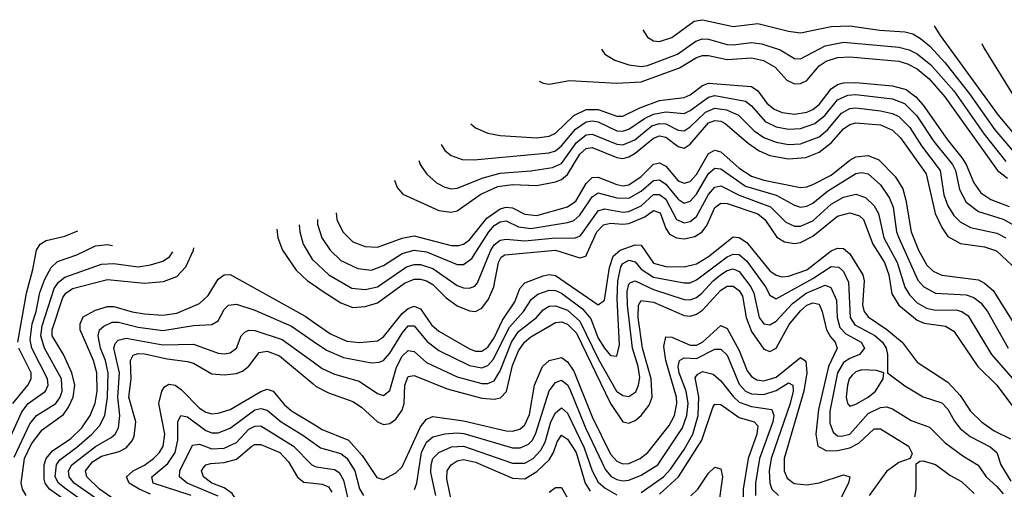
# Model space of a CAD drawing. Header units: inches. Extents: x 990535 to 1117859, y 769386 to 892122.
# Tile 876 of 1056: x 1049043 to 1052254, y 890590 to 892122. Entities that reach past the tile are written whole.
import ezdxf

# ---------------------------------------------------------------- set-up
doc = ezdxf.new("R2010")
doc.units = ezdxf.units.IN
doc.header["$MEASUREMENT"] = 0
doc.layers.add('B0849', color=7, linetype='Continuous')
doc.layers.add('B0859', color=7, linetype='Continuous')

msp = doc.modelspace()

# ---------------------------------------------------------------- linework, layer by layer
at = {"layer": 'B0849', "color": 5}
for points, elevation in [([(1049036.8, 891070), (1049065, 891230), (1049086.4, 891306.4), (1049098.4, 891370), (1049110.3, 891389.7), (1049130, 891401.3), (1049190, 891415.3), (1049232.4, 891433.1)], 3980), ([(1049882, 891438.8), (1049884.9, 891410), (1049900.7, 891370), (1049945, 891305), (1049982.1, 891270), (1050000, 891257.6)], 3920), ([(1049954.4, 891452.3), (1049956.4, 891430), (1049967.3, 891390), (1049998.5, 891338.5), (1050000, 891337.1)], 3940), ([(1048990.4, 890710), (1049050, 890842), (1049070.8, 890869.2), (1049126.9, 890910), (1049136.3, 890930), (1049133.9, 890950), (1049082.7, 891050), (1049077, 891077), (1049083.8, 891130), (1049096.6, 891170), (1049108.5, 891231.5), (1049124.9, 891275.1), (1049146.4, 891313.6), (1049166.9, 891333.1), (1049230, 891355.2), (1049290, 891384.3), (1049330, 891388.1), (1049345.4, 891385.6)], 3960), ([(1049025.2, 890694.8), (1049076.3, 890803.7), (1049097.9, 890830), (1049160.6, 890870), (1049175, 890890), (1049182, 890910), (1049179.5, 890950), (1049124.6, 891050), (1049111.8, 891090), (1049116.8, 891123.2), (1049155.2, 891244.8), (1049170, 891265.7), (1049190, 891281.7), (1049310, 891324), (1049350, 891326.1), (1049430, 891315.9), (1049470, 891321.8), (1049510, 891333.8), (1049531.8, 891348.2), (1049542.7, 891364.4)], 3940), ([(1049064, 890570), (1049051.9, 890590), (1049048.6, 890610), (1049058.9, 890690), (1049081.7, 890738.3), (1049116.3, 890783.7), (1049186.1, 890833.9), (1049202.8, 890857.2), (1049217.6, 890890), (1049222.6, 890930), (1049213.6, 890970), (1049185.6, 891030), (1049149.4, 891090), (1049149.4, 891110), (1049184, 891216), (1049193.2, 891230), (1049215.4, 891244.6), (1049330, 891274.5), (1049450, 891262.1), (1049512.5, 891267.6), (1049555.5, 891284.5), (1049584.8, 891315.2), (1049610.2, 891370), (1049611.4, 891377.5)], 3920), ([(1049253, 890510), (1049140.7, 890590), (1049126.1, 890610), (1049122.8, 890622.8), (1049123.4, 890670), (1049130, 890690.4), (1049150, 890715.2), (1049210, 890755.1), (1049245.8, 890790), (1049273.6, 890830), (1049289.7, 890870.3), (1049296.2, 890910), (1049294.8, 890970), (1049284, 891010), (1049240.4, 891110), (1049240.2, 891130), (1049250, 891152.4), (1049290, 891174.3), (1049330, 891186.2), (1049350, 891185.8), (1049410, 891168.9), (1049450, 891162.7), (1049510, 891158), (1049555.4, 891164.6), (1049630, 891195.6), (1049657.6, 891222.4), (1049690, 891275.6), (1049710, 891289.1), (1049730, 891290.5), (1049974.1, 891154.1), (1050000, 891136.3)], 3880), ([(1049344, 890484), (1049194.7, 890590), (1049170, 890610), (1049158.6, 890630), (1049163.7, 890670), (1049174, 890686), (1049230, 890727), (1049278.5, 890770), (1049303.5, 890796.5), (1049320.8, 890830), (1049330, 890890), (1049332.1, 890970), (1049322.6, 891010), (1049306.5, 891050), (1049299.2, 891090), (1049304, 891110), (1049317.5, 891122.5), (1049345.2, 891134.8), (1049365.3, 891134.7), (1049430, 891118.2), (1049510, 891108.1), (1049610, 891123.8), (1049670, 891127.1), (1049690, 891139.7), (1049710, 891176.3), (1049724.2, 891190), (1049750, 891193.5), (1049810, 891173.7), (1049930, 891121.6), (1050000, 891073.6)], 3860), ([(1049330, 890533.1), (1049221.2, 890610), (1049204.3, 890630), (1049202.1, 890650), (1049213.4, 890670), (1049290, 890729.8), (1049341.5, 890758.5), (1049354.2, 890770), (1049365.3, 890790), (1049369.7, 890830), (1049363.5, 890890), (1049368.9, 890970), (1049350.6, 891050), (1049354.8, 891065.2), (1049364.1, 891075.9), (1049390, 891082.6), (1049510, 891060.7), (1049610, 891063.8), (1049690, 891034.4), (1049710, 891031.3), (1049730, 891034.5), (1049749.9, 891050), (1049765.4, 891090), (1049777.1, 891102.9), (1049790, 891108.5), (1049810, 891107.5), (1049898.8, 891078.8), (1050000, 891005.7)], 3840), ([(1049021.1, 890870), (1049070.2, 890930), (1049081, 890950), (1049080.7, 890970), (1049040.9, 891050)], 3980), ([(1049360.7, 890550), (1049303.9, 890590), (1049261.9, 890630), (1049257.5, 890650), (1049280.7, 890679.3), (1049310, 890698.2), (1049367.2, 890712.8), (1049390, 890725.3), (1049410, 890748.3), (1049416.6, 890763.4), (1049421.6, 890810), (1049399.6, 890890), (1049407.1, 890950), (1049404.2, 891010), (1049413, 891027), (1049430, 891033), (1049450, 891031.5), (1049524.6, 891015.4), (1049590, 891007.1), (1049610, 891001.8), (1049670, 890966.6), (1049710, 890962.7), (1049750, 890967.7), (1049770, 890975.7), (1049790, 890991), (1049823.9, 891036.1), (1049850, 891040.8), (1049890, 891025.5), (1050000, 890933.4)], 3820), ([(1049470, 890573.8), (1049432.4, 890590), (1049400.5, 890610), (1049391.6, 890630), (1049413.8, 890650), (1049450, 890668.2), (1049479.8, 890690), (1049499.6, 890710), (1049511.2, 890730), (1049517.1, 890770), (1049497.3, 890870), (1049506.4, 890910), (1049515.4, 890924.6), (1049530, 890933), (1049550, 890929), (1049570, 890915.3), (1049630, 890854.3), (1049650, 890841.2), (1049670, 890836.5), (1049690, 890838), (1049730, 890850.3), (1049830, 890908.7), (1049850, 890916), (1049870, 890910.1), (1049905.9, 890865.9), (1049930, 890845.9), (1050000, 890803.1)], 3780), ([(1049602.9, 890570), (1049478.7, 890610), (1049474.7, 890630), (1049526.4, 890673.6), (1049550.2, 890710), (1049558.8, 890750), (1049559.1, 890810), (1049569, 890831), (1049590, 890826.3), (1049650, 890781.4), (1049670, 890773.9), (1049690, 890774.1), (1049730, 890789.1), (1049810, 890848.5), (1049830, 890853.3), (1049850, 890848.4), (1049895.8, 890810), (1049966.9, 890766.9), (1050000, 890742.6)], 3760), ([(1049690, 890567.8), (1049589.9, 890610), (1049564.6, 890630), (1049565.1, 890650), (1049606.6, 890733.4), (1049630, 890736.9), (1049670, 890721.7), (1049710, 890723.4), (1049750, 890742.2), (1049790, 890785.7), (1049810, 890796.2), (1049830, 890796.4), (1049936.6, 890730), (1049995.6, 890670), (1050000, 890667.8)], 3740), ([(1050000, 890107.1), (1049998.8, 890110), (1049914.9, 890214.9), (1049852.9, 890310), (1049821.6, 890430), (1049793.2, 890490), (1049735.6, 890575.6), (1049710, 890594.2), (1049669.9, 890610), (1049642.3, 890630), (1049635.8, 890650), (1049641.2, 890658.8), (1049650.8, 890669.2), (1049666.1, 890673.9), (1049710, 890677.7), (1049750, 890688.4), (1049799.9, 890730), (1049810, 890735.7), (1049830, 890736.4), (1049891.1, 890710), (1049919.7, 890679.7), (1049949.1, 890629.1), (1049970, 890612.8), (1050000, 890609.9)], 3720)]:
    msp.add_lwpolyline(points, dxfattribs=dict(at, elevation=elevation))
at = {"layer": 'B0859', "color": 5}
for points, elevation in [([(1051075, 892089.1), (1051090, 892065.4), (1051110, 892053), (1051130, 892051.3), (1051170, 892063.8), (1051243, 892117), (1051270, 892122), (1051370, 892100.2), (1051450, 892109.3), (1051550, 892084.3), (1051590, 892079), (1051690, 892099.5), (1051750, 892102.4), (1051848.3, 892088.3), (1051930, 892082.8), (1051955.5, 892075.5), (1051981.1, 892061.1), (1052010, 892036.7), (1052060.9, 891980.9), (1052140.6, 891880.6), (1052222.8, 891762.8), (1052287.5, 891687.5)], 4160), ([(1052025.8, 892101.6), (1052044.4, 892070), (1052234, 891810), (1052296.5, 891736.5)], 4180), ([(1050940.3, 892025.8), (1050951.6, 892010), (1050984, 891990), (1051030, 891974.2), (1051070, 891969.2), (1051090, 891972.4), (1051188.2, 892010), (1051247.8, 892052.2), (1051270, 892059.1), (1051290, 892058.7), (1051350, 892041.4), (1051370, 892039.8), (1051430, 892047.1), (1051463.1, 892043.1), (1051523.1, 892023.1), (1051570, 891995.5), (1051590, 891993.8), (1051670, 892036.4), (1051730, 892049), (1051910, 892032.3), (1051943.8, 892023.8), (1051970, 892010.9), (1052014.9, 891974.9), (1052089.6, 891890), (1052188, 891748), (1052259.6, 891659.6)], 4140), ([(1052181.1, 892044.4), (1052187.1, 892030), (1052286, 891870)], 4220), ([(1050737.1, 891921.5), (1050750, 891914.7), (1050770, 891911.8), (1050836.4, 891923.6), (1050990, 891914.5), (1051070, 891918.7), (1051195.2, 891964.8), (1051250, 891998.2), (1051270, 892004.9), (1051290, 892004.9), (1051350, 891992.1), (1051430, 891997.1), (1051469.1, 891989.1), (1051506.7, 891966.7), (1051544.7, 891924.7), (1051570, 891913.1), (1051590, 891913.3), (1051610, 891923.2), (1051650, 891970.9), (1051673.3, 891986.7), (1051710, 891998.8), (1051750, 892000.8), (1051910, 891986.1), (1051938, 891978), (1051970, 891961.7), (1052009.1, 891929.1), (1052060.5, 891870), (1052232.1, 891630), (1052264.4, 891604.4)], 4120), ([(1050514.7, 891782.1), (1050529.6, 891769.6), (1050570, 891751.3), (1050610, 891743.6), (1050730, 891736.7), (1050770, 891742.1), (1050790, 891751.9), (1050850.7, 891809.3), (1050890, 891828.7), (1050930, 891828.9), (1050990, 891807.5), (1051010, 891807.4), (1051065.7, 891834.3), (1051130, 891857.8), (1051210, 891868.3), (1051230, 891876.3), (1051270, 891907.3), (1051290, 891915.3), (1051430, 891904.3), (1051450, 891890.1), (1051479.6, 891850), (1051503.3, 891830), (1051530, 891818.8), (1051570, 891814.2), (1051610, 891819.9), (1051630, 891828.6), (1051650, 891845.2), (1051690, 891896.5), (1051710, 891910.3), (1051730, 891916), (1051770, 891917.1), (1051890, 891906), (1051933.7, 891893.7), (1051965.8, 891870), (1051990, 891843.2), (1052069.1, 891730), (1052117, 891670), (1052130, 891649.6), (1052154.2, 891590), (1052177.2, 891557.2), (1052210, 891535.5), (1052270, 891512.4)], 4080), ([(1050417.8, 891714.8), (1050430, 891695.3), (1050450, 891678.9), (1050485.7, 891665.7), (1050524.3, 891664.3), (1050770, 891687.2), (1050790, 891694.4), (1050809.8, 891710.2), (1050855.3, 891764.7), (1050890, 891789), (1050910, 891792.3), (1050930, 891788.5), (1050990, 891759.5), (1051010, 891758), (1051030, 891764.4), (1051080.5, 891799.5), (1051110, 891814.2), (1051150, 891820.9), (1051210, 891816), (1051230, 891825.2), (1051290, 891869.6), (1051310, 891874.1), (1051410, 891856.1), (1051430, 891841), (1051474.4, 891790), (1051510, 891772.6), (1051550, 891765), (1051590, 891767), (1051636.7, 891783.3), (1051669.8, 891810.2), (1051710, 891860.3), (1051744.1, 891875.9), (1051770, 891877.4), (1051890, 891863.5), (1051928.8, 891848.8), (1051968.5, 891808.5), (1052024.6, 891724.6), (1052085, 891650), (1052094.9, 891630), (1052107.7, 891567.7), (1052130, 891526.6), (1052170, 891496.4), (1052250, 891470.8), (1052287.2, 891450)], 4060), ([(1050344.6, 891662.1), (1050349.1, 891650), (1050370, 891619.4), (1050403, 891590), (1050430, 891575.4), (1050450, 891570.6), (1050470, 891571.9), (1050554.3, 891605.7), (1050610, 891621.4), (1050710, 891628.3), (1050780.8, 891639.2), (1050810, 891653.1), (1050858.9, 891721.1), (1050890, 891745.8), (1050910, 891748.7), (1050990, 891715.3), (1051010, 891713.8), (1051049.2, 891730), (1051104.8, 891775.2), (1051130, 891783.7), (1051150, 891781.9), (1051190, 891761.1), (1051210, 891759.6), (1051230, 891772.2), (1051280, 891820), (1051310, 891833.6), (1051347.9, 891827.9), (1051386.9, 891810), (1051438.9, 891758.9), (1051470, 891737.3), (1051510, 891722.2), (1051550, 891714.3), (1051590, 891716.7), (1051650, 891740.3), (1051677.1, 891762.9), (1051723.4, 891816.6), (1051750, 891832.2), (1051770, 891834.7), (1051850, 891824.5), (1051890, 891815.8), (1051910, 891806.3), (1051946.5, 891770), (1051984, 891710), (1052044.9, 891630), (1052056.8, 891550), (1052070, 891514.4), (1052090, 891482.8), (1052110, 891462.6), (1052143.5, 891443.5), (1052230, 891424.9), (1052258.8, 891410)], 4040), ([(1050265.4, 891598.3), (1050274.4, 891574.4), (1050293, 891553), (1050410, 891499.9), (1050450, 891494.3), (1050470, 891498.8), (1050547.1, 891552.9), (1050602.6, 891577.4), (1050650, 891584.3), (1050730, 891580.9), (1050790, 891592.5), (1050810, 891600.7), (1050830, 891617.2), (1050870, 891683), (1050890, 891702.2), (1050910, 891705.2), (1050990, 891671.8), (1051010, 891669.4), (1051030, 891674.5), (1051050, 891686.3), (1051110, 891735.3), (1051130, 891742.8), (1051150, 891738.8), (1051190, 891708), (1051210, 891703.3), (1051230, 891715.3), (1051290, 891785.7), (1051310, 891793.4), (1051330, 891791.4), (1051343.3, 891783.3), (1051418.6, 891718.6), (1051454.4, 891694.4), (1051490, 891679.2), (1051550, 891668.3), (1051607.2, 891672.8), (1051650, 891689.8), (1051690, 891719.9), (1051730, 891765.7), (1051750, 891779.9), (1051770, 891785.9), (1051850, 891778.6), (1051890, 891761.1), (1051916.1, 891736.1), (1051998.8, 891618.8), (1052029.1, 891489.1), (1052050, 891443.4), (1052070, 891415), (1052111.7, 891391.7), (1052190, 891380.9), (1052228.2, 891368.2), (1052311.8, 891290)], 4020), ([(1050075.4, 891491.3), (1050077.8, 891470), (1050097.1, 891430), (1050130, 891397.7), (1050170, 891382), (1050210, 891379.5), (1050290.9, 891409.1), (1050330, 891416.5), (1050450, 891384.8), (1050475, 891385), (1050490, 891389.2), (1050510, 891403.2), (1050566.1, 891473.9), (1050610, 891504.6), (1050630, 891509.8), (1050650, 891507.7), (1050690, 891487.6), (1050730, 891483.2), (1050830, 891511.3), (1050856.6, 891530), (1050890, 891587.2), (1050910, 891606.6), (1050930, 891608.2), (1050990, 891583.9), (1051010, 891580.3), (1051030, 891583.2), (1051069.8, 891610.2), (1051110, 891650.3), (1051130, 891654.9), (1051150, 891643.9), (1051190, 891596.7), (1051210, 891588.3), (1051230, 891594.2), (1051250, 891616.7), (1051290, 891685.6), (1051310, 891696.5), (1051330, 891691), (1051390, 891637.2), (1051430, 891611.4), (1051470, 891598.9), (1051590, 891574.2), (1051610, 891576.1), (1051630, 891584.1), (1051690, 891615), (1051750, 891663.2), (1051770, 891674.3), (1051810, 891678.4), (1051844.7, 891664.7), (1051898.2, 891610), (1051922.8, 891570), (1051933.3, 891533.3), (1051950, 891430), (1051973.9, 891370), (1052001.5, 891321.5), (1052021.8, 891301.8), (1052050, 891288.8), (1052170, 891272.8), (1052190, 891262.3), (1052218.3, 891238.3), (1052287.6, 891127.6)], 3980), ([(1050014.7, 891469.6), (1050014.4, 891454.4), (1050029, 891410), (1050055.6, 891370), (1050090, 891336.6), (1050145.5, 891310), (1050190, 891304.6), (1050230, 891320.1), (1050290, 891359.4), (1050330, 891369.8), (1050370, 891364.4), (1050470, 891323.1), (1050490, 891323.7), (1050517.2, 891342.8), (1050573.4, 891430), (1050590, 891450.3), (1050610, 891462.2), (1050630, 891465.2), (1050670, 891446), (1050710, 891440.2), (1050830, 891460.6), (1050850, 891467.2), (1050870, 891484), (1050910, 891543.5), (1050930, 891557.2), (1050990, 891540.6), (1051030, 891539.5), (1051070, 891562), (1051110, 891597.6), (1051130, 891599), (1051150, 891585.4), (1051190, 891536.1), (1051210, 891523.4), (1051230.1, 891529.9), (1051250, 891553), (1051290, 891619.6), (1051310, 891637.4), (1051330, 891635.6), (1051410, 891579), (1051509.6, 891549.6), (1051570, 891516.7), (1051590, 891510.4), (1051610, 891513.3), (1051630, 891523.6), (1051677.9, 891562.1), (1051770, 891619.9), (1051790, 891623.8), (1051810, 891618.7), (1051850, 891583.4), (1051880, 891540), (1051891.5, 891510), (1051902.9, 891430), (1051909.6, 891410), (1051971.8, 891271.8), (1051991.6, 891250), (1052030, 891230.1), (1052130, 891223.9), (1052155.1, 891215.1), (1052178, 891198), (1052199.4, 891170), (1052267.1, 891050)], 3960), ([(1050000, 891337.1), (1050051.6, 891290), (1050126.1, 891246.1), (1050170, 891241.6), (1050210, 891250.3), (1050304.2, 891315.8), (1050330, 891323.1), (1050350, 891323), (1050390.2, 891310.2), (1050470, 891254.8), (1050490, 891247.2), (1050510, 891246), (1050527.1, 891252.9), (1050536.3, 891263.7), (1050579.2, 891370), (1050590, 891387.7), (1050610, 891403.1), (1050630, 891405.4), (1050690, 891399.9), (1050790, 891409.8), (1050851.4, 891408.6), (1050870, 891416.1), (1050876.5, 891423.5), (1050930, 891498), (1050950, 891505.3), (1051010, 891493.7), (1051030, 891495.9), (1051070, 891514.6), (1051110, 891551.4), (1051130, 891552.1), (1051150, 891536.6), (1051184.9, 891470), (1051210, 891458.8), (1051230, 891463.7), (1051250, 891479.7), (1051290, 891551.8), (1051310, 891575.6), (1051330, 891579.5), (1051390, 891548.9), (1051491.9, 891511.9), (1051541.4, 891461.4), (1051570, 891447.8), (1051590, 891448.7), (1051630, 891465.8), (1051690, 891520.3), (1051730, 891543.3), (1051770, 891552.9), (1051801.4, 891541.4), (1051830, 891515.1), (1051844.3, 891490), (1051861.2, 891410), (1051904.2, 891330), (1051929.7, 891249.7), (1051944.4, 891224.4), (1051970, 891198.1), (1052000.4, 891180.4), (1052030, 891174.6), (1052095.5, 891175.5), (1052115.8, 891170), (1052135.7, 891155.7), (1052212.2, 891030), (1052281.8, 890950)], 3940), ([(1050000, 891257.6), (1050030, 891236.8), (1050090, 891198.5), (1050130, 891183.3), (1050170, 891186.1), (1050210, 891198.6), (1050297.6, 891262.4), (1050330, 891275), (1050350, 891275.5), (1050370, 891270), (1050390, 891257.6), (1050434.2, 891214.2), (1050470, 891188.8), (1050510, 891171.8), (1050530, 891170.1), (1050550, 891180.9), (1050571.9, 891210), (1050589, 891250), (1050604.6, 891330), (1050613.3, 891346.7), (1050625.3, 891354.7), (1050790, 891370.2), (1050870, 891345.5), (1050889.6, 891350.4), (1050925.7, 891430), (1050946.9, 891453.1), (1050970, 891458.4), (1051010, 891454.3), (1051030, 891457.4), (1051081.3, 891478.7), (1051110, 891498.9), (1051132.2, 891492.2), (1051150, 891440.7), (1051162.2, 891422.2), (1051185.2, 891410), (1051210, 891406.8), (1051245.3, 891414.7), (1051268.8, 891430), (1051284, 891450), (1051310, 891509.3), (1051330, 891522.8), (1051350, 891522.4), (1051450, 891488.3), (1051473, 891470), (1051511.9, 891411.9), (1051537.4, 891397.4), (1051570, 891392.2), (1051590, 891395.4), (1051630, 891415.3), (1051710, 891480.9), (1051750, 891491.7), (1051781.6, 891481.6), (1051794.7, 891470), (1051825.4, 891390), (1051863.4, 891330), (1051877.1, 891290), (1051887.6, 891227.6), (1051910.2, 891190.2), (1051970, 891141.4), (1051992.3, 891132.3), (1052062.1, 891122.1), (1052090, 891105.9), (1052168.2, 890990), (1052230, 890929.2), (1052280.8, 890860.8)], 3920), ([(1050000, 891136.3), (1050057.1, 891097.1), (1050110, 891073.2), (1050151.7, 891068.3), (1050210, 891073.9), (1050230, 891086.7), (1050290, 891163.8), (1050310, 891179.8), (1050330, 891187.8), (1050350, 891179), (1050386.7, 891126.7), (1050410, 891105.4), (1050510, 891047.8), (1050530, 891040.1), (1050550, 891039.9), (1050570, 891053.6), (1050590, 891084.1), (1050618.2, 891141.8), (1050658.3, 891201.7), (1050674.6, 891245.4), (1050690, 891263.1), (1050750, 891286), (1050770, 891290.3), (1050790, 891287.1), (1050930, 891191.6), (1050950, 891207.1), (1050966.7, 891313.3), (1050978.8, 891350), (1051001.1, 891370), (1051050, 891387.7), (1051070, 891386.6), (1051110, 891327.8), (1051150, 891316.9), (1051210, 891315.3), (1051250, 891325.5), (1051290, 891348.8), (1051370, 891413.7), (1051390, 891411.6), (1051414.5, 891394.5), (1051490, 891302.1), (1051510, 891288.3), (1051530, 891283.3), (1051550, 891285.2), (1051610, 891306.1), (1051690, 891367.4), (1051710, 891376.6), (1051730, 891375.6), (1051750, 891358), (1051793.1, 891290), (1051796.6, 891270), (1051791.4, 891190), (1051796.7, 891170), (1051810, 891152.8), (1051871.1, 891111.1), (1051920.8, 891070), (1051970, 891004.3), (1052070, 890939.4), (1052110, 890895.4), (1052144.2, 890844.2), (1052179.9, 890810), (1052221, 890781), (1052274.1, 890754.1)], 3880), ([(1050000, 891073.6), (1050043.7, 891043.7), (1050099.5, 891019.5), (1050190, 891002.5), (1050215.9, 891004.1), (1050230, 891010.5), (1050250, 891033.6), (1050290, 891099.7), (1050310, 891122.9), (1050330, 891123.3), (1050372.1, 891072.1), (1050410, 891042.6), (1050510, 890994.2), (1050550, 890986.3), (1050570, 890993.3), (1050587.2, 891012.8), (1050640.8, 891119.2), (1050686.5, 891170), (1050712.3, 891210), (1050733.3, 891226.7), (1050770, 891239.7), (1050790, 891238), (1050810, 891229.8), (1050879, 891179), (1050905.4, 891145.4), (1050930, 891082.9), (1050950, 891049.7), (1050970, 891026), (1050990, 891024.5), (1050999, 891061), (1050991.1, 891211.1), (1050993.7, 891270), (1051004, 891316), (1051010, 891326.6), (1051030, 891337), (1051050, 891332.2), (1051070, 891308.1), (1051110, 891282.3), (1051210, 891263), (1051230, 891263.9), (1051250, 891272.9), (1051350, 891347.9), (1051370, 891357.4), (1051390, 891355.7), (1051414, 891334), (1051475.8, 891250), (1051490, 891222.7), (1051510, 891211.7), (1051630, 891277.9), (1051690, 891316.5), (1051714.7, 891314.7), (1051730, 891300.8), (1051745.9, 891265.9), (1051751.6, 891150), (1051766.7, 891126.7), (1051831.4, 891091.4), (1051857.1, 891070), (1051868.8, 891050), (1051873.6, 891030), (1051873.7, 890970), (1051930, 890927.5), (1051990, 890891.6), (1052050, 890872.3), (1052070, 890851.4), (1052091.5, 890811.5), (1052110, 890787.8), (1052142.5, 890762.5), (1052208.3, 890728.3), (1052230, 890710.1), (1052242.6, 890670), (1052275.9, 890615.9)], 3860), ([(1050000, 891005.7), (1050030, 890984.1), (1050070, 890965.9), (1050150, 890942.5), (1050210, 890901.8), (1050230, 890895.8), (1050250, 890912.3), (1050272.2, 890987.8), (1050290, 891023.7), (1050310, 891042.1), (1050330, 891039.6), (1050370, 891003.2), (1050470, 890957.2), (1050550, 890935.4), (1050570, 890935.1), (1050590, 890943.3), (1050610, 890976.6), (1050647.5, 891070), (1050670, 891104.7), (1050728.3, 891150), (1050750, 891175), (1050770, 891187.5), (1050790, 891188.7), (1050830, 891173.9), (1050870, 891138.5), (1050930, 891015.9), (1050989.6, 890910), (1051010, 890895.4), (1051030, 890892.5), (1051052.6, 890907.4), (1051061.7, 890930), (1051065, 890955), (1051060, 890990), (1051041.4, 891050), (1051025.3, 891190), (1051024.4, 891235.6), (1051030, 891259.3), (1051035.6, 891264.4), (1051050, 891270.1), (1051110, 891241.7), (1051210, 891209.3), (1051230, 891207.8), (1051250, 891215.3), (1051268.2, 891230), (1051304.2, 891270), (1051328.7, 891290), (1051350, 891303.2), (1051370, 891309), (1051390, 891300.2), (1051427.5, 891250), (1051437.1, 891230), (1051454.5, 891150), (1051470, 891129.2), (1051490, 891126.6), (1051510, 891138.6), (1051563.8, 891196.2), (1051607.7, 891230), (1051670, 891256.3), (1051688.6, 891248.6), (1051706.6, 891206.6), (1051709.2, 891150), (1051717.8, 891117.8), (1051737.5, 891097.5), (1051787.2, 891070), (1051798.3, 891050), (1051782, 891030), (1051750, 891016.9), (1051730, 891003.1), (1051709.9, 890970.1), (1051685, 890845), (1051685.1, 890805.1), (1051695.8, 890775.8), (1051710, 890764.6), (1051722.9, 890762.9), (1051750, 890769.3), (1051810, 890837), (1051850, 890856.4), (1051870, 890858.8), (1051890, 890852.8), (1051950, 890814.6), (1052010, 890792.9), (1052061.2, 890741.2), (1052118.5, 890698.6), (1052168.9, 890668.9), (1052194.6, 890630), (1052230, 890599.1), (1052250, 890574.9)], 3840), ([(1050000, 890933.4), (1050010, 890925.1), (1050050, 890904.9), (1050130, 890876.5), (1050157.8, 890857.8), (1050210, 890810.1), (1050230, 890801.2), (1050250, 890804.1), (1050270, 890818.8), (1050290, 890848.2), (1050296.8, 890870), (1050298.7, 890930), (1050310, 890957.9), (1050330, 890961.4), (1050437.1, 890917.1), (1050550, 890887.5), (1050590, 890883.6), (1050611.6, 890888.4), (1050630.7, 890909.3), (1050650, 890993.9), (1050670, 891041.2), (1050689, 891070), (1050710, 891087.5), (1050790, 891134.2), (1050810, 891136.3), (1050830, 891128.5), (1050858.7, 891098.7), (1050970, 890869.2), (1051010, 890809.6), (1051030, 890805.4), (1051050, 890813.9), (1051070, 890830.5), (1051096.3, 890863.7), (1051106, 890890), (1051102, 890950), (1051073.8, 891050), (1051060.5, 891150), (1051061.7, 891190), (1051070, 891206.2), (1051110, 891200.7), (1051210, 891156.9), (1051230, 891154.7), (1051250, 891160.9), (1051270, 891174.5), (1051330, 891239.6), (1051350, 891252.2), (1051370, 891252.8), (1051390, 891238.5), (1051400, 891220), (1051412.6, 891150), (1051430, 891104.2), (1051470, 891047.5), (1051490, 891039.8), (1051510, 891050.4), (1051552.3, 891127.7), (1051590, 891172.5), (1051610, 891190), (1051630, 891198.3), (1051650, 891193.6), (1051660.2, 891170), (1051674.3, 891110), (1051686.8, 891086.8), (1051702.3, 891070), (1051709.4, 891050), (1051680.9, 890990), (1051648.7, 890850), (1051639.1, 890770), (1051646.4, 890730), (1051675.5, 890715.5), (1051710, 890716.4), (1051750, 890724.7), (1051779.4, 890740.6), (1051830, 890787), (1051850, 890786.9), (1051941.7, 890730), (1051954, 890706), (1051947.2, 890690), (1051910, 890677.1), (1051870, 890647.7), (1051812.9, 890570)], 3820), ([(1050000, 890803.1), (1050030, 890784.8), (1050115.1, 890750), (1050159.9, 890699.9), (1050207.7, 890627.7), (1050230, 890622), (1050270, 890643.6), (1050290, 890662.9), (1050350, 890793.5), (1050370, 890818.7), (1050390, 890827.5), (1050490, 890813.1), (1050630, 890781), (1050650, 890779.8), (1050674.3, 890785.7), (1050690, 890799.9), (1050705.8, 890834.2), (1050722.2, 890930), (1050748, 890990), (1050770, 891010.1), (1050810, 891019.5), (1050830, 891005.8), (1050850, 890975.3), (1050910, 890826.6), (1050970, 890704.6), (1050990, 890681.9), (1051010, 890673), (1051030, 890674.1), (1051066.1, 890690), (1051091.4, 890710), (1051161.7, 890798.3), (1051179.1, 890830), (1051186.3, 890870), (1051185.1, 890890), (1051150.2, 891009.8), (1051144, 891056), (1051150, 891087.4), (1051170, 891085.8), (1051230, 891060.4), (1051250, 891060.5), (1051270.1, 891069.9), (1051330, 891123.8), (1051350, 891114.2), (1051390, 891043), (1051415.8, 890975.8), (1051430, 890957.4), (1051447.1, 890947.1), (1051470, 890944.1), (1051510, 890955.3), (1051590, 891019.8), (1051607.3, 891007.3), (1051610, 890970), (1051600.1, 890910), (1051536.3, 890690), (1051535.7, 890650), (1051545.7, 890625.7), (1051568.9, 890608.9), (1051610, 890604.8), (1051650, 890610.3), (1051730, 890637), (1051750.5, 890630), (1051746.3, 890610), (1051700.6, 890519.4)], 3780), ([(1050330.8, 890589.2), (1050338.1, 890610), (1050353.4, 890710), (1050370, 890743.2), (1050390, 890760.6), (1050429.1, 890770.9), (1050470, 890774), (1050491.3, 890771.3), (1050650, 890725.1), (1050675.1, 890724.9), (1050702.8, 890737.2), (1050715.3, 890750), (1050726.7, 890773.3), (1050770, 890910.7), (1050790, 890937.8), (1050810, 890945.3), (1050830, 890930.1), (1050836.9, 890916.9), (1050888.1, 890790), (1050953.2, 890653.2), (1050971.6, 890631.6), (1050990, 890621.3), (1051010, 890617.2), (1051030, 890619.9), (1051070, 890635.5), (1051124.1, 890670), (1051204.7, 890790), (1051218.6, 890830), (1051223.1, 890870), (1051216.6, 890910), (1051194.3, 890970), (1051190.8, 890990), (1051195.4, 891010), (1051210, 891018.2), (1051250, 891016.6), (1051310, 891047.4), (1051330, 891047.2), (1051350, 891027.5), (1051390, 890932.8), (1051410.1, 890910), (1051430, 890901.4), (1051470, 890899.5), (1051510, 890912.2), (1051550, 890937), (1051564.1, 890930), (1051566.1, 890910), (1051556.1, 890870), (1051493.5, 890690), (1051487.2, 890650), (1051489.4, 890609.4), (1051496.2, 890590), (1051518, 890570)], 3760), ([(1051070, 890579.2), (1051142.3, 890630), (1051165.1, 890654.9), (1051210, 890719.6), (1051238.2, 890770), (1051256, 890830), (1051258.4, 890890), (1051246, 890954), (1051254.2, 890965.8), (1051270, 890974.6), (1051305.2, 890965.2), (1051330, 890943.6), (1051371.3, 890891.3), (1051390, 890874.3), (1051430, 890859.9), (1051495.8, 890850), (1051502.1, 890830), (1051499.6, 890810), (1051455.7, 890690), (1051442.7, 890610), (1051442.7, 890570)], 3740), ([(1050400.8, 890570), (1050384.4, 890644.4), (1050385.2, 890670), (1050390, 890690.5), (1050410, 890710), (1050451.6, 890728.4), (1050490, 890730.7), (1050650, 890674.9), (1050690, 890675.4), (1050717.3, 890690), (1050743, 890717), (1050756.4, 890743.6), (1050774.8, 890810), (1050790, 890838.8), (1050810, 890855.3), (1050830, 890837.8), (1050884.5, 890724.5), (1050910.4, 890650), (1050930, 890613.4), (1050953, 890593), (1050990, 890571.2)], 3740), ([(1051130, 890573.7), (1051191.8, 890630), (1051267.7, 890750), (1051303.3, 890856.7), (1051310, 890867.2), (1051330, 890866.9), (1051390, 890823.7), (1051438.6, 890810), (1051450, 890797.1), (1051447.5, 890770), (1051418.9, 890690), (1051402.4, 890590), (1051402, 890550)], 3720), ([(1050451.4, 890550), (1050436, 890624), (1050436.8, 890650), (1050450.2, 890669.8), (1050470, 890682.5), (1050490, 890686.5), (1050530, 890678.8), (1050650, 890625.6), (1050690, 890623.9), (1050730, 890647.8), (1050770, 890686), (1050784.1, 890710), (1050795.6, 890744.4), (1050810, 890766), (1050830, 890753.5), (1050857.5, 890710), (1050887, 890610), (1050904, 890584)], 3720), ([(1050000, 890742.6), (1050024.5, 890724.5), (1050090, 890706.5), (1050110, 890691.7), (1050136.2, 890650), (1050151.8, 890591.8), (1050164.1, 890570)], 3760), ([(1050000, 890667.8), (1050010, 890662.7), (1050070, 890654.8), (1050084.7, 890644.7), (1050099, 890619), (1050114, 890554)], 3740), ([(1051231.6, 890568.4), (1051254.7, 890590), (1051290, 890642.3), (1051310, 890662.3), (1051330, 890656.1), (1051334.8, 890630), (1051321.2, 890530)], 3680), ([(1051960.2, 890550), (1051966.3, 890590), (1051966.8, 890673.2), (1051978.5, 890681.5), (1051990, 890682.8), (1052030, 890671), (1052076.2, 890636.2), (1052114.8, 890614.8), (1052156.3, 890576.3)], 3820), ([(1050000, 890609.9), (1050030, 890607), (1050050, 890597.9), (1050060.7, 890580.7)], 3720), ([(1050770, 890579.9), (1050790, 890596.1), (1050810, 890595.2), (1050848.4, 890528.4)], 3680)]:
    msp.add_lwpolyline(points, dxfattribs=dict(at, elevation=elevation))
at = {"layer": 'B0859', "color": 5, "elevation": 3860}
msp.add_lwpolyline([(1051790, 890979.1), (1051770, 890973.5), (1051757.5, 890962.5), (1051748.2, 890950), (1051742.4, 890930), (1051738.3, 890890), (1051742.6, 890870), (1051750, 890860.9), (1051770, 890867.6), (1051810.3, 890890), (1051833.8, 890910), (1051859.4, 890950), (1051861.2, 890970), (1051837.5, 890977.5)], close=True, dxfattribs=at)

doc.saveas('drawing.dxf')
